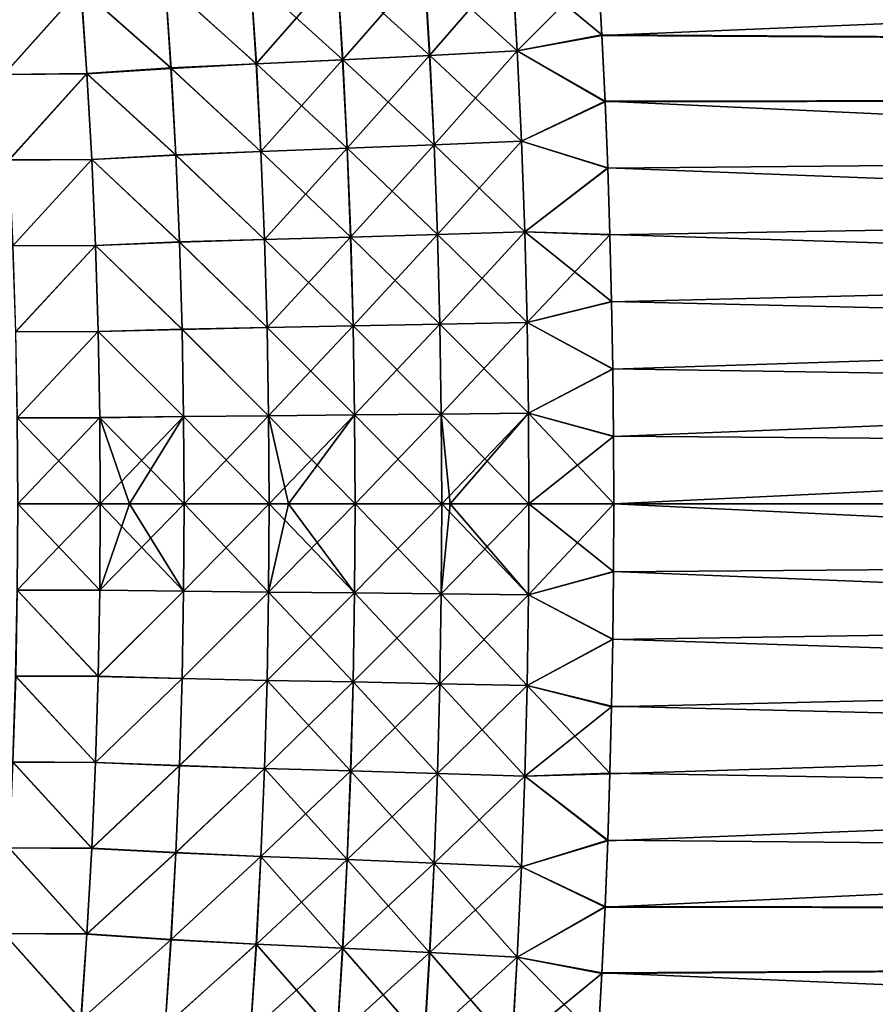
# Model space of a CAD drawing. Header units: metres. Extents: x -24 to 72, y -247 to 22.
# Tile 463 of 573: x 26.36 to 29.44, y -1.8 to 1.74. Entities that reach past the tile are written whole.
import ezdxf

# ---------------------------------------------------------------- set-up
doc = ezdxf.new("R2010")
doc.units = ezdxf.units.M
doc.layers.add('solid_509589_MEDIA_SW0001', color=7, linetype='CONTINUOUS')

msp = doc.modelspace()

# ---------------------------------------------------------------- linework, layer by layer
at = {"layer": 'solid_509589_MEDIA_SW0001'}
for points in [[(59.700001, 2.988612, 63.713749), (59.700001, 1.498123, 63.553505), (28.373787, 2.863543, 63.696152)], [(59.700001, 2.988612, 105.286247), (28.444094, 1.921185, 105.411934), (28.457258, 1.684085, 105.432365)], [(59.700001, 1.498123, 105.446495), (59.700001, 2.988612, 105.286247), (28.457258, 1.684085, 105.432365)], [(59.700001, 1.498123, 63.553505), (28.394157, 2.630147, 63.665356), (28.373787, 2.863543, 63.696152)], [(59.700001, 1.498123, 63.553505), (28.412729, 2.39568, 63.637096), (28.394157, 2.630147, 63.665356)], [(59.700001, 1.498123, 63.553505), (28.429487, 2.160205, 63.611401), (28.412729, 2.39568, 63.637096)], [(59.700001, 1.498123, 63.553505), (28.444399, 1.923873, 63.58831), (28.429487, 2.160205, 63.611401)], [(28.133686, 1.953976, 105.416779), (27.818192, 1.934031, 105.443199), (27.837683, 1.613085, 105.470261)], [(28.134146, 1.953991, 63.583225), (28.152924, 1.629713, 63.555485), (27.818626, 1.934042, 63.556801)], [(28.152584, 1.629691, 105.444511), (28.133686, 1.953976, 105.416779), (27.837683, 1.613085, 105.470261)], [(28.152584, 1.629691, 105.444511), (28.444094, 1.921185, 105.411934), (28.133686, 1.953976, 105.416779)], [(28.134146, 1.953991, 63.583225), (28.444399, 1.923873, 63.58831), (28.457499, 1.686638, 63.567841)], [(28.134146, 1.953991, 63.583225), (28.457499, 1.686638, 63.567841), (28.152924, 1.629713, 63.555485)], [(27.504431, 1.915433, 105.486099), (27.193264, 1.898234, 105.545357), (27.213909, 1.583271, 105.570999)], [(27.504839, 1.91544, 63.513897), (27.524807, 1.597614, 63.487537), (27.193647, 1.898237, 63.454632)], [(27.524504, 1.597597, 105.512459), (27.504431, 1.915433, 105.486099), (27.213909, 1.583271, 105.570999)], [(27.818192, 1.934031, 105.443199), (27.504431, 1.915433, 105.486099), (27.524504, 1.597597, 105.512459)], [(27.818626, 1.934042, 63.556801), (27.838003, 1.613104, 63.529739), (27.504839, 1.91544, 63.513897)], [(27.838003, 1.613104, 63.529739), (27.524807, 1.597614, 63.487537), (27.504839, 1.91544, 63.513897)], [(27.837683, 1.613085, 105.470261), (27.818192, 1.934031, 105.443199), (27.524504, 1.597597, 105.512459)], [(28.152924, 1.629713, 63.555485), (27.838003, 1.613104, 63.529739), (27.818626, 1.934042, 63.556801)], [(28.152584, 1.629691, 105.444511), (28.457258, 1.684085, 105.432365), (28.444094, 1.921185, 105.411934)], [(59.700001, 1.498123, 63.553505), (28.457499, 1.686638, 63.567841), (28.444399, 1.923873, 63.58831)], [(26.583117, 1.855219, 105.713364), (26.906895, 1.567774, 105.645882), (26.885756, 1.879641, 105.621063)], [(26.886244, 1.8779, 63.378769), (26.907248, 1.566332, 63.354004), (26.583519, 1.854283, 63.28653)], [(26.885756, 1.879641, 105.621063), (27.213909, 1.583271, 105.570999), (27.193264, 1.898234, 105.545357)], [(26.885756, 1.879641, 105.621063), (26.906895, 1.567774, 105.645882), (27.213909, 1.583271, 105.570999)], [(27.193647, 1.898237, 63.454632), (27.214191, 1.583285, 63.428997), (26.886244, 1.8779, 63.378769)], [(27.214191, 1.583285, 63.428997), (26.907248, 1.566332, 63.354004), (26.886244, 1.8779, 63.378769)], [(27.524807, 1.597614, 63.487537), (27.214191, 1.583285, 63.428997), (27.193647, 1.898237, 63.454632)], [(26.284081, 1.852245, 105.819725), (26.306274, 1.544937, 105.842987), (26.583117, 1.855219, 105.713364)], [(26.583519, 1.854283, 63.28653), (26.306536, 1.544459, 63.15696), (26.284437, 1.851657, 63.180195)], [(26.306274, 1.544937, 105.842987), (26.604555, 1.547401, 105.73716), (26.583117, 1.855219, 105.713364)], [(26.583519, 1.854283, 63.28653), (26.604849, 1.546631, 63.262772), (26.306536, 1.544459, 63.15696)], [(26.583117, 1.855219, 105.713364), (26.604555, 1.547401, 105.73716), (26.906895, 1.567774, 105.645882)], [(26.907248, 1.566332, 63.354004), (26.604849, 1.546631, 63.262772), (26.583519, 1.854283, 63.28653)], [(28.152584, 1.629691, 105.444511), (28.468641, 1.44609, 105.45015), (28.457258, 1.684085, 105.432365)], [(28.152924, 1.629713, 63.555485), (28.457499, 1.686638, 63.567841), (28.468822, 1.448455, 63.550011)], [(59.700001, 1.498123, 105.446495), (28.457258, 1.684085, 105.432365), (28.468641, 1.44609, 105.45015)], [(59.700001, 1.498123, 63.553505), (28.468822, 1.448455, 63.550011), (28.457499, 1.686638, 63.567841)], [(28.152584, 1.629691, 105.444511), (27.837683, 1.613085, 105.470261), (27.853519, 1.291432, 105.492447)], [(28.152924, 1.629713, 63.555485), (28.168158, 1.304728, 63.532753), (27.838003, 1.613104, 63.529739)], [(28.167929, 1.304703, 105.467247), (28.152584, 1.629691, 105.444511), (27.853519, 1.291432, 105.492447)], [(28.167929, 1.304703, 105.467247), (28.468641, 1.44609, 105.45015), (28.152584, 1.629691, 105.444511)], [(28.152924, 1.629713, 63.555485), (28.468822, 1.448455, 63.550011), (28.168158, 1.304728, 63.532753)], [(27.524504, 1.597597, 105.512459), (27.213909, 1.583271, 105.570999), (27.230705, 1.2676, 105.59201)], [(27.524807, 1.597614, 63.487537), (27.541031, 1.279075, 63.465927), (27.214191, 1.583285, 63.428997)], [(27.540825, 1.279053, 105.534073), (27.524504, 1.597597, 105.512459), (27.230705, 1.2676, 105.59201)], [(27.837683, 1.613085, 105.470261), (27.524504, 1.597597, 105.512459), (27.540825, 1.279053, 105.534073)], [(27.838003, 1.613104, 63.529739), (27.853737, 1.291456, 63.507557), (27.524807, 1.597614, 63.487537)], [(27.853737, 1.291456, 63.507557), (27.541031, 1.279075, 63.465927), (27.524807, 1.597614, 63.487537)], [(27.853519, 1.291432, 105.492447), (27.837683, 1.613085, 105.470261), (27.540825, 1.279053, 105.534073)], [(28.168158, 1.304728, 63.532753), (27.853737, 1.291456, 63.507557), (27.838003, 1.613104, 63.529739)], [(26.604555, 1.547401, 105.73716), (26.924101, 1.255204, 105.666222), (26.906895, 1.567774, 105.645882)], [(26.907248, 1.566332, 63.354004), (26.924337, 1.254058, 63.333702), (26.604849, 1.546631, 63.262772)], [(26.906895, 1.567774, 105.645882), (27.230705, 1.2676, 105.59201), (27.213909, 1.583271, 105.570999)], [(26.906895, 1.567774, 105.645882), (26.924101, 1.255204, 105.666222), (27.230705, 1.2676, 105.59201)], [(27.214191, 1.583285, 63.428997), (27.230898, 1.267621, 63.407982), (26.907248, 1.566332, 63.354004)], [(27.230898, 1.267621, 63.407982), (26.924337, 1.254058, 63.333702), (26.907248, 1.566332, 63.354004)], [(27.541031, 1.279075, 63.465927), (27.230898, 1.267621, 63.407982), (27.214191, 1.583285, 63.428997)], [(26.306274, 1.544937, 105.842987), (26.324362, 1.236936, 105.862053), (26.604555, 1.547401, 105.73716)], [(26.604849, 1.546631, 63.262772), (26.324537, 1.236563, 63.137913), (26.306536, 1.544459, 63.15696)], [(26.324362, 1.236936, 105.862053), (26.622019, 1.238894, 105.75666), (26.604555, 1.547401, 105.73716)], [(26.604849, 1.546631, 63.262772), (26.622215, 1.238287, 63.243294), (26.324537, 1.236563, 63.137913)], [(26.604555, 1.547401, 105.73716), (26.622019, 1.238894, 105.75666), (26.924101, 1.255204, 105.666222)], [(26.924337, 1.254058, 63.333702), (26.622215, 1.238287, 63.243294), (26.604849, 1.546631, 63.262772)], [(59.700001, 1.498123, 105.446495), (28.468641, 1.44609, 105.45015), (28.478275, 1.207162, 105.465279)], [(59.700001, 1.498123, 63.553505), (59.700001, 0, 63.5), (28.468822, 1.448455, 63.550011)], [(59.700001, 1.498123, 105.446495), (28.478275, 1.207162, 105.465279), (28.486162, 0.967327, 105.477707)], [(59.700001, 1.498123, 105.446495), (28.486162, 0.967327, 105.477707), (28.492277, 0.726663, 105.487427)], [(59.700001, 1.498123, 105.446495), (28.492277, 0.726663, 105.487427), (28.496622, 0.485199, 105.494392)], [(59.700001, 1.498123, 105.446495), (28.496622, 0.485199, 105.494392), (28.499197, 0.242968, 105.498596)], [(59.700001, 1.498123, 105.446495), (28.499197, 0.242968, 105.498596), (28.5, 0, 105.5)], [(59.700001, 1.498123, 105.446495), (28.5, 0, 105.5), (59.700001, 0, 105.5)], [(28.167929, 1.304703, 105.467247), (28.478275, 1.207162, 105.465279), (28.468641, 1.44609, 105.45015)], [(28.168158, 1.304728, 63.532753), (28.468822, 1.448455, 63.550011), (28.478407, 1.209277, 63.534847)], [(28.478407, 1.209277, 63.534847), (28.468822, 1.448455, 63.550011), (59.700001, 0, 63.5)], [(27.540825, 1.279053, 105.534073), (27.230705, 1.2676, 105.59201), (27.243692, 0.951325, 105.608391)], [(27.541031, 1.279075, 63.465927), (27.55356, 0.959928, 63.449093), (27.230898, 1.267621, 63.407982)], [(27.553438, 0.959907, 105.550903), (27.540825, 1.279053, 105.534073), (27.243692, 0.951325, 105.608391)], [(27.853519, 1.291432, 105.492447), (27.540825, 1.279053, 105.534073), (27.553438, 0.959907, 105.550903)], [(27.853737, 1.291456, 63.507557), (27.865877, 0.969203, 63.490276), (27.541031, 1.279075, 63.465927)], [(27.865877, 0.969203, 63.490276), (27.55356, 0.959928, 63.449093), (27.541031, 1.279075, 63.465927)], [(27.865749, 0.96918, 105.509727), (27.853519, 1.291432, 105.492447), (27.553438, 0.959907, 105.550903)], [(28.167929, 1.304703, 105.467247), (27.853519, 1.291432, 105.492447), (27.865749, 0.96918, 105.509727)], [(28.168158, 1.304728, 63.532753), (28.179905, 0.979145, 63.515041), (27.853737, 1.291456, 63.507557)], [(28.179905, 0.979145, 63.515041), (27.865877, 0.969203, 63.490276), (27.853737, 1.291456, 63.507557)], [(28.179768, 0.979121, 105.484955), (28.167929, 1.304703, 105.467247), (27.865749, 0.96918, 105.509727)], [(28.179768, 0.979121, 105.484955), (28.478275, 1.207162, 105.465279), (28.167929, 1.304703, 105.467247)], [(28.168158, 1.304728, 63.532753), (28.478407, 1.209277, 63.534847), (28.179905, 0.979145, 63.515041)], [(26.622019, 1.238894, 105.75666), (26.937416, 0.942032, 105.682076), (26.924101, 1.255204, 105.666222)], [(26.924337, 1.254058, 63.333702), (26.937553, 0.941176, 63.317883), (26.622215, 1.238287, 63.243294)], [(26.924101, 1.255204, 105.666222), (27.243692, 0.951325, 105.608391), (27.230705, 1.2676, 105.59201)], [(26.924101, 1.255204, 105.666222), (26.937416, 0.942032, 105.682076), (27.243692, 0.951325, 105.608391)], [(27.230898, 1.267621, 63.407982), (27.243807, 0.951346, 63.391609), (26.924337, 1.254058, 63.333702)], [(27.243807, 0.951346, 63.391609), (26.937553, 0.941176, 63.317883), (26.924337, 1.254058, 63.333702)], [(27.55356, 0.959928, 63.449093), (27.243807, 0.951346, 63.391609), (27.230898, 1.267621, 63.407982)], [(26.324362, 1.236936, 105.862053), (26.338371, 0.928338, 105.876907), (26.622019, 1.238894, 105.75666)], [(26.622215, 1.238287, 63.243294), (26.338474, 0.928062, 63.123074), (26.324537, 1.236563, 63.137913)], [(26.338371, 0.928338, 105.876907), (26.635538, 0.929795, 105.771858), (26.622019, 1.238894, 105.75666)], [(26.622215, 1.238287, 63.243294), (26.635654, 0.929343, 63.228119), (26.338474, 0.928062, 63.123074)], [(26.622019, 1.238894, 105.75666), (26.635538, 0.929795, 105.771858), (26.937416, 0.942032, 105.682076)], [(26.937553, 0.941176, 63.317883), (26.635654, 0.929343, 63.228119), (26.622215, 1.238287, 63.243294)], [(28.179768, 0.979121, 105.484955), (28.486162, 0.967327, 105.477707), (28.478275, 1.207162, 105.465279)], [(28.179905, 0.979145, 63.515041), (28.478407, 1.209277, 63.534847), (28.486252, 0.969132, 63.522373)], [(28.486252, 0.969132, 63.522373), (28.478407, 1.209277, 63.534847), (59.700001, 0, 63.5)], [(27.553438, 0.959907, 105.550903), (27.243692, 0.951325, 105.608391), (27.252914, 0.634555, 105.620102)], [(27.55356, 0.959928, 63.449093), (27.562443, 0.640282, 63.437054), (27.243807, 0.951346, 63.391609)], [(27.562386, 0.640268, 105.56295), (27.553438, 0.959907, 105.550903), (27.252914, 0.634555, 105.620102)], [(27.865749, 0.96918, 105.509727), (27.553438, 0.959907, 105.550903), (27.562386, 0.640268, 105.56295)], [(27.865877, 0.969203, 63.490276), (27.874479, 0.646457, 63.477917), (27.55356, 0.959928, 63.449093)], [(27.874479, 0.646457, 63.477917), (27.562443, 0.640282, 63.437054), (27.55356, 0.959928, 63.449093)], [(27.874418, 0.646442, 105.522087), (27.865749, 0.96918, 105.509727), (27.562386, 0.640268, 105.56295)], [(28.179768, 0.979121, 105.484955), (27.865749, 0.96918, 105.509727), (27.874418, 0.646442, 105.522087)], [(28.179905, 0.979145, 63.515041), (28.188217, 0.653077, 63.502377), (27.865877, 0.969203, 63.490276)], [(28.188217, 0.653077, 63.502377), (27.874479, 0.646457, 63.477917), (27.865877, 0.969203, 63.490276)], [(28.188154, 0.65306, 105.49762), (28.179768, 0.979121, 105.484955), (27.874418, 0.646442, 105.522087)], [(28.188154, 0.65306, 105.49762), (28.486162, 0.967327, 105.477707), (28.179768, 0.979121, 105.484955)], [(28.179905, 0.979145, 63.515041), (28.486252, 0.969132, 63.522373), (28.492334, 0.728101, 63.512627)], [(28.179905, 0.979145, 63.515041), (28.492334, 0.728101, 63.512627), (28.188217, 0.653077, 63.502377)], [(28.188154, 0.65306, 105.49762), (28.492277, 0.726663, 105.487427), (28.486162, 0.967327, 105.477707)], [(28.492334, 0.728101, 63.512627), (28.486252, 0.969132, 63.522373), (59.700001, 0, 63.5)], [(26.338371, 0.928338, 105.876907), (26.348335, 0.619241, 105.887527), (26.635538, 0.929795, 105.771858)], [(26.635654, 0.929343, 63.228119), (26.348385, 0.619053, 63.112461), (26.338474, 0.928062, 63.123074)], [(26.348335, 0.619241, 105.887527), (26.645149, 0.620205, 105.782722), (26.635538, 0.929795, 105.771858)], [(26.635654, 0.929343, 63.228119), (26.645203, 0.6199, 63.217266), (26.348385, 0.619053, 63.112461)], [(26.635538, 0.929795, 105.771858), (26.946875, 0.628364, 105.693413), (26.937416, 0.942032, 105.682076)], [(26.635538, 0.929795, 105.771858), (26.645149, 0.620205, 105.782722), (26.946875, 0.628364, 105.693413)], [(26.937553, 0.941176, 63.317883), (26.946939, 0.627789, 63.306572), (26.635654, 0.929343, 63.228119)], [(26.946939, 0.627789, 63.306572), (26.645203, 0.6199, 63.217266), (26.635654, 0.929343, 63.228119)], [(26.937416, 0.942032, 105.682076), (27.252914, 0.634555, 105.620102), (27.243692, 0.951325, 105.608391)], [(26.937416, 0.942032, 105.682076), (26.946875, 0.628364, 105.693413), (27.252914, 0.634555, 105.620102)], [(27.243807, 0.951346, 63.391609), (27.252968, 0.634566, 63.379898), (26.937553, 0.941176, 63.317883)], [(27.252968, 0.634566, 63.379898), (26.946939, 0.627789, 63.306572), (26.937553, 0.941176, 63.317883)], [(27.562443, 0.640282, 63.437054), (27.252968, 0.634566, 63.379898), (27.243807, 0.951346, 63.391609)], [(28.188154, 0.65306, 105.49762), (28.496622, 0.485199, 105.494392), (28.492277, 0.726663, 105.487427)], [(28.188217, 0.653077, 63.502377), (28.492334, 0.728101, 63.512627), (28.496653, 0.486214, 63.50563)], [(28.496653, 0.486214, 63.50563), (28.492334, 0.728101, 63.512627), (59.700001, 0, 63.5)], [(27.562386, 0.640268, 105.56295), (27.252914, 0.634555, 105.620102), (27.258413, 0.317407, 105.627136)], [(27.562443, 0.640282, 63.437054), (27.567734, 0.32026, 63.429821), (27.252968, 0.634566, 63.379898)], [(27.567719, 0.320259, 105.570183), (27.562386, 0.640268, 105.56295), (27.258413, 0.317407, 105.627136)], [(27.874418, 0.646442, 105.522087), (27.562386, 0.640268, 105.56295), (27.567719, 0.320259, 105.570183)], [(27.874479, 0.646457, 63.477917), (27.879597, 0.323344, 63.470493), (27.562443, 0.640282, 63.437054)], [(27.879597, 0.323344, 63.470493), (27.567734, 0.32026, 63.429821), (27.562443, 0.640282, 63.437054)], [(27.879581, 0.323341, 105.52951), (27.874418, 0.646442, 105.522087), (27.567719, 0.320259, 105.570183)], [(28.188154, 0.65306, 105.49762), (27.874418, 0.646442, 105.522087), (27.879581, 0.323341, 105.52951)], [(28.188217, 0.653077, 63.502377), (28.193161, 0.32665, 63.49477), (27.874479, 0.646457, 63.477917)], [(28.193161, 0.32665, 63.49477), (27.879597, 0.323344, 63.470493), (27.874479, 0.646457, 63.477917)], [(28.193144, 0.326645, 105.505226), (28.188154, 0.65306, 105.49762), (27.879581, 0.323341, 105.52951)], [(28.193144, 0.326645, 105.505226), (28.496622, 0.485199, 105.494392), (28.188154, 0.65306, 105.49762)], [(28.188217, 0.653077, 63.502377), (28.496653, 0.486214, 63.50563), (28.193161, 0.32665, 63.49477)], [(26.348335, 0.619241, 105.887527), (26.354288, 0.30976, 105.893906), (26.645149, 0.620205, 105.782722)], [(26.645203, 0.6199, 63.217266), (26.354301, 0.309654, 63.106091), (26.348385, 0.619053, 63.112461)], [(26.354288, 0.30976, 105.893906), (26.650887, 0.310237, 105.789246), (26.645149, 0.620205, 105.782722)], [(26.645203, 0.6199, 63.217266), (26.650902, 0.310074, 63.210751), (26.354301, 0.309654, 63.106091)], [(26.645149, 0.620205, 105.782722), (26.952518, 0.314315, 105.700218), (26.946875, 0.628364, 105.693413)], [(26.645149, 0.620205, 105.782722), (26.650887, 0.310237, 105.789246), (26.952518, 0.314315, 105.700218)], [(26.946939, 0.627789, 63.306572), (26.952536, 0.314018, 63.299774), (26.645203, 0.6199, 63.217266)], [(26.952536, 0.314018, 63.299774), (26.650902, 0.310074, 63.210751), (26.645203, 0.6199, 63.217266)], [(26.946875, 0.628364, 105.693413), (27.258413, 0.317407, 105.627136), (27.252914, 0.634555, 105.620102)], [(26.946875, 0.628364, 105.693413), (26.952518, 0.314315, 105.700218), (27.258413, 0.317407, 105.627136)], [(27.252968, 0.634566, 63.379898), (27.258427, 0.317405, 63.372864), (26.946939, 0.627789, 63.306572)], [(27.258427, 0.317405, 63.372864), (26.952536, 0.314018, 63.299774), (26.946939, 0.627789, 63.306572)], [(27.567734, 0.32026, 63.429821), (27.258427, 0.317405, 63.372864), (27.252968, 0.634566, 63.379898)], [(28.193144, 0.326645, 105.505226), (28.499197, 0.242968, 105.498596), (28.496622, 0.485199, 105.494392)], [(28.193161, 0.32665, 63.49477), (28.496653, 0.486214, 63.50563), (28.499208, 0.243503, 63.501411)], [(28.499208, 0.243503, 63.501411), (28.496653, 0.486214, 63.50563), (59.700001, 0, 63.5)], [(27.567719, 0.320259, 105.570183), (27.258413, 0.317407, 105.627136), (27.260235, 0.000006, 105.629478)], [(27.567734, 0.32026, 63.429821), (27.569485, -0.000006, 63.427406), (27.258427, 0.317405, 63.372864)], [(27.567719, 0.320259, 105.570183), (27.260235, 0.000006, 105.629478), (27.329458, 0.000006, 105.615288)], [(27.567719, 0.320259, 105.570183), (27.329458, 0.000006, 105.615288), (27.569485, 0.000005, 105.572594)], [(27.879581, 0.323341, 105.52951), (27.567719, 0.320259, 105.570183), (27.569485, 0.000005, 105.572594)], [(27.879597, 0.323344, 63.470493), (27.88129, -0.000004, 63.468014), (27.567734, 0.32026, 63.429821)], [(27.567734, 0.32026, 63.429821), (27.88129, -0.000004, 63.468014), (27.569485, -0.000006, 63.427406)], [(27.879581, 0.323341, 105.52951), (27.569485, 0.000005, 105.572594), (27.88129, 0.000003, 105.531982)], [(28.193144, 0.326645, 105.505226), (27.879581, 0.323341, 105.52951), (27.88129, 0.000003, 105.531982)], [(28.193161, 0.32665, 63.49477), (28.194794, -0.000002, 63.492233), (27.879597, 0.323344, 63.470493)], [(27.879597, 0.323344, 63.470493), (27.911898, -0.000004, 63.471107), (27.88129, -0.000004, 63.468014)], [(27.879597, 0.323344, 63.470493), (28.194794, -0.000002, 63.492233), (27.911898, -0.000004, 63.471107)], [(28.193144, 0.326645, 105.505226), (27.88129, 0.000003, 105.531982), (27.911898, 0.000003, 105.528893)], [(28.193144, 0.326645, 105.505226), (27.911898, 0.000003, 105.528893), (28.194794, 0.000002, 105.507767)], [(28.193144, 0.326645, 105.505226), (28.194794, 0.000002, 105.507767), (28.499197, 0.242968, 105.498596)], [(28.193161, 0.32665, 63.49477), (28.499208, 0.243503, 63.501411), (28.5, 0, 63.5)], [(28.193161, 0.32665, 63.49477), (28.5, 0, 63.5), (28.194794, -0.000002, 63.492233)], [(26.354288, 0.30976, 105.893906), (26.356266, 0.00001, 105.896034), (26.650887, 0.310237, 105.789246)], [(26.650902, 0.310074, 63.210751), (26.652792, -0.00001, 63.208576), (26.354301, 0.309654, 63.106091)], [(26.354301, 0.309654, 63.106091), (26.652792, -0.00001, 63.208576), (26.356266, -0.000011, 63.103962)], [(26.650887, 0.310237, 105.789246), (26.356266, 0.00001, 105.896034), (26.652792, 0.000009, 105.791428)], [(26.650887, 0.310237, 105.789246), (26.652792, 0.000009, 105.791428), (26.952518, 0.314315, 105.700218)], [(26.952536, 0.314018, 63.299774), (26.954391, -0.000009, 63.297508), (26.650902, 0.310074, 63.210751)], [(26.650902, 0.310074, 63.210751), (26.954391, -0.000009, 63.297508), (26.758291, -0.00001, 63.241642)], [(26.650902, 0.310074, 63.210751), (26.758291, -0.00001, 63.241642), (26.652792, -0.00001, 63.208576)], [(26.952518, 0.314315, 105.700218), (26.652792, 0.000009, 105.791428), (26.758291, 0.000008, 105.758354)], [(26.952518, 0.314315, 105.700218), (26.758291, 0.000008, 105.758354), (26.954391, 0.000007, 105.702492)], [(26.952518, 0.314315, 105.700218), (26.954391, 0.000007, 105.702492), (27.258413, 0.317407, 105.627136)], [(27.258427, 0.317405, 63.372864), (27.260235, -0.000007, 63.370518), (26.952536, 0.314018, 63.299774)], [(26.952536, 0.314018, 63.299774), (27.260235, -0.000007, 63.370518), (26.954391, -0.000009, 63.297508)], [(27.258413, 0.317407, 105.627136), (26.954391, 0.000007, 105.702492), (27.260235, 0.000006, 105.629478)], [(27.258427, 0.317405, 63.372864), (27.329458, -0.000007, 63.384712), (27.260235, -0.000007, 63.370518)], [(27.258427, 0.317405, 63.372864), (27.569485, -0.000006, 63.427406), (27.329458, -0.000007, 63.384712)], [(28.194794, 0.000002, 105.507767), (28.5, 0, 105.5), (28.499197, 0.242968, 105.498596)], [(28.499208, 0.243503, 63.501411), (59.700001, 0, 63.5), (28.5, 0, 63.5)], [(26.652792, 0.000009, 105.791428), (26.356266, 0.00001, 105.896034), (26.354301, -0.309654, 105.893913)], [(26.650902, -0.310073, 105.789253), (26.652792, 0.000009, 105.791428), (26.354301, -0.309654, 105.893913)], [(26.758291, 0.000008, 105.758354), (26.652792, 0.000009, 105.791428), (26.650902, -0.310073, 105.789253)], [(26.954391, 0.000007, 105.702492), (26.758291, 0.000008, 105.758354), (26.650902, -0.310073, 105.789253)], [(26.952538, -0.314014, 105.700226), (26.954391, 0.000007, 105.702492), (26.650902, -0.310073, 105.789253)], [(27.260235, 0.000006, 105.629478), (26.954391, 0.000007, 105.702492), (26.952538, -0.314014, 105.700226)], [(27.258429, -0.317403, 105.627136), (27.260235, 0.000006, 105.629478), (26.952538, -0.314014, 105.700226)], [(27.329458, 0.000006, 105.615288), (27.260235, 0.000006, 105.629478), (27.258429, -0.317403, 105.627136)], [(27.569485, 0.000005, 105.572594), (27.329458, 0.000006, 105.615288), (27.258429, -0.317403, 105.627136)], [(27.567736, -0.320258, 105.570183), (27.569485, 0.000005, 105.572594), (27.258429, -0.317403, 105.627136)], [(27.88129, 0.000003, 105.531982), (27.569485, 0.000005, 105.572594), (27.567736, -0.320258, 105.570183)], [(27.879599, -0.323342, 105.52951), (27.88129, 0.000003, 105.531982), (27.567736, -0.320258, 105.570183)], [(27.911898, 0.000003, 105.528893), (27.88129, 0.000003, 105.531982), (27.879599, -0.323342, 105.52951)], [(28.194794, 0.000002, 105.507767), (27.911898, 0.000003, 105.528893), (27.879599, -0.323342, 105.52951)], [(28.193163, -0.326647, 105.505226), (28.194794, 0.000002, 105.507767), (27.879599, -0.323342, 105.52951)], [(28.193163, -0.326647, 105.505226), (28.5, 0, 105.5), (28.194794, 0.000002, 105.507767)], [(28.194794, -0.000002, 63.492233), (28.5, 0, 63.5), (28.499195, -0.243363, 63.501411)], [(59.700001, -1.498123, 63.553505), (28.499195, -0.243363, 63.501411), (28.5, 0, 63.5)], [(59.700001, -1.498123, 63.553505), (28.5, 0, 63.5), (59.700001, 0, 63.5)], [(26.35429, -0.30977, 63.106091), (26.356266, -0.000011, 63.103962), (26.650888, -0.310246, 63.210751)], [(26.356266, -0.000011, 63.103962), (26.652792, -0.00001, 63.208576), (26.650888, -0.310246, 63.210751)], [(26.650888, -0.310246, 63.210751), (26.652792, -0.00001, 63.208576), (26.95252, -0.314322, 63.299782)], [(26.652792, -0.00001, 63.208576), (26.758291, -0.00001, 63.241642), (26.95252, -0.314322, 63.299782)], [(26.758291, -0.00001, 63.241642), (26.954391, -0.000009, 63.297508), (26.95252, -0.314322, 63.299782)], [(26.95252, -0.314322, 63.299782), (26.954391, -0.000009, 63.297508), (27.258415, -0.317412, 63.372868)], [(26.954391, -0.000009, 63.297508), (27.260235, -0.000007, 63.370518), (27.258415, -0.317412, 63.372868)], [(27.56772, -0.320264, 63.429821), (27.258415, -0.317412, 63.372868), (27.260235, -0.000007, 63.370518)], [(27.329458, -0.000007, 63.384712), (27.56772, -0.320264, 63.429821), (27.260235, -0.000007, 63.370518)], [(27.329458, -0.000007, 63.384712), (27.569485, -0.000006, 63.427406), (27.56772, -0.320264, 63.429821)], [(27.879583, -0.323345, 63.470493), (27.56772, -0.320264, 63.429821), (27.569485, -0.000006, 63.427406)], [(27.88129, -0.000004, 63.468014), (27.879583, -0.323345, 63.470493), (27.569485, -0.000006, 63.427406)], [(28.193146, -0.326647, 63.49477), (27.879583, -0.323345, 63.470493), (27.88129, -0.000004, 63.468014)], [(27.911898, -0.000004, 63.471107), (28.193146, -0.326647, 63.49477), (27.88129, -0.000004, 63.468014)], [(27.911898, -0.000004, 63.471107), (28.194794, -0.000002, 63.492233), (28.193146, -0.326647, 63.49477)], [(28.194794, -0.000002, 63.492233), (28.499195, -0.243363, 63.501411), (28.193146, -0.326647, 63.49477)], [(28.193163, -0.326647, 105.505226), (28.499207, -0.243894, 105.498581), (28.5, 0, 105.5)], [(59.700001, 0, 105.5), (28.478359, -1.211148, 105.465042), (28.468752, -1.450673, 105.449837)], [(59.700001, -1.498123, 105.446495), (59.700001, 0, 105.5), (28.468752, -1.450673, 105.449837)], [(59.700001, 0, 105.5), (28.486221, -0.970646, 105.477554), (28.478359, -1.211148, 105.465042)], [(59.700001, 0, 105.5), (28.492317, -0.729249, 105.487335), (28.486221, -0.970646, 105.477554)], [(59.700001, 0, 105.5), (28.496647, -0.486988, 105.494354), (28.492317, -0.729249, 105.487335)], [(59.700001, 0, 105.5), (28.499207, -0.243894, 105.498581), (28.496647, -0.486988, 105.494354)], [(59.700001, 0, 105.5), (28.5, 0, 105.5), (28.499207, -0.243894, 105.498581)], [(28.193146, -0.326647, 63.49477), (28.499195, -0.243363, 63.501411), (28.496616, -0.485981, 63.505623)], [(28.193163, -0.326647, 105.505226), (28.496647, -0.486988, 105.494354), (28.499207, -0.243894, 105.498581)], [(59.700001, -1.498123, 63.553505), (28.496616, -0.485981, 63.505623), (28.499195, -0.243363, 63.501411)], [(26.348339, -0.619258, 63.112473), (26.35429, -0.30977, 63.106091), (26.645153, -0.620218, 63.217278)], [(26.645206, -0.619905, 105.78273), (26.354301, -0.309654, 105.893913), (26.348389, -0.619059, 105.887535)], [(26.35429, -0.30977, 63.106091), (26.650888, -0.310246, 63.210751), (26.645153, -0.620218, 63.217278)], [(26.645206, -0.619905, 105.78273), (26.650902, -0.310073, 105.789253), (26.354301, -0.309654, 105.893913)], [(26.645153, -0.620218, 63.217278), (26.650888, -0.310246, 63.210751), (26.95252, -0.314322, 63.299782)], [(26.645153, -0.620218, 63.217278), (26.95252, -0.314322, 63.299782), (26.94688, -0.628374, 63.306591)], [(26.952538, -0.314014, 105.700226), (26.650902, -0.310073, 105.789253), (26.645206, -0.619905, 105.78273)], [(26.946943, -0.627786, 105.693428), (26.952538, -0.314014, 105.700226), (26.645206, -0.619905, 105.78273)], [(26.94688, -0.628374, 63.306591), (26.95252, -0.314322, 63.299782), (27.258415, -0.317412, 63.372868)], [(26.94688, -0.628374, 63.306591), (27.258415, -0.317412, 63.372868), (27.25292, -0.634561, 63.379902)], [(27.258429, -0.317403, 105.627136), (26.952538, -0.314014, 105.700226), (26.946943, -0.627786, 105.693428)], [(27.252972, -0.634568, 105.620102), (27.258429, -0.317403, 105.627136), (26.946943, -0.627786, 105.693428)], [(27.562391, -0.640274, 63.437054), (27.25292, -0.634561, 63.379902), (27.258415, -0.317412, 63.372868)], [(27.567736, -0.320258, 105.570183), (27.258429, -0.317403, 105.627136), (27.252972, -0.634568, 105.620102)], [(27.56772, -0.320264, 63.429821), (27.562391, -0.640274, 63.437054), (27.258415, -0.317412, 63.372868)], [(27.562449, -0.640283, 105.56295), (27.567736, -0.320258, 105.570183), (27.252972, -0.634568, 105.620102)], [(27.874424, -0.646447, 63.477917), (27.562391, -0.640274, 63.437054), (27.56772, -0.320264, 63.429821)], [(27.879599, -0.323342, 105.52951), (27.567736, -0.320258, 105.570183), (27.562449, -0.640283, 105.56295)], [(27.874485, -0.646458, 105.522087), (27.879599, -0.323342, 105.52951), (27.562449, -0.640283, 105.56295)], [(27.879583, -0.323345, 63.470493), (27.874424, -0.646447, 63.477917), (27.56772, -0.320264, 63.429821)], [(28.18816, -0.653064, 63.502377), (27.874424, -0.646447, 63.477917), (27.879583, -0.323345, 63.470493)], [(28.193163, -0.326647, 105.505226), (27.879599, -0.323342, 105.52951), (27.874485, -0.646458, 105.522087)], [(28.188225, -0.653076, 105.49762), (28.193163, -0.326647, 105.505226), (27.874485, -0.646458, 105.522087)], [(28.193146, -0.326647, 63.49477), (28.18816, -0.653064, 63.502377), (27.879583, -0.323345, 63.470493)], [(28.193146, -0.326647, 63.49477), (28.496616, -0.485981, 63.505623), (28.18816, -0.653064, 63.502377)], [(28.188225, -0.653076, 105.49762), (28.496647, -0.486988, 105.494354), (28.193163, -0.326647, 105.505226)], [(28.18816, -0.653064, 63.502377), (28.496616, -0.485981, 63.505623), (28.492262, -0.727822, 63.512615)], [(28.188225, -0.653076, 105.49762), (28.492317, -0.729249, 105.487335), (28.496647, -0.486988, 105.494354)], [(59.700001, -1.498123, 63.553505), (28.492262, -0.727822, 63.512615), (28.496616, -0.485981, 63.505623)], [(26.338381, -0.928357, 63.123096), (26.348339, -0.619258, 63.112473), (26.635548, -0.92981, 63.228146)], [(26.635662, -0.929354, 105.771881), (26.348389, -0.619059, 105.887535), (26.338484, -0.928074, 105.876923)], [(26.348339, -0.619258, 63.112473), (26.645153, -0.620218, 63.217278), (26.635548, -0.92981, 63.228146)], [(26.635662, -0.929354, 105.771881), (26.645206, -0.619905, 105.78273), (26.348389, -0.619059, 105.887535)], [(26.635548, -0.92981, 63.228146), (26.645153, -0.620218, 63.217278), (26.94688, -0.628374, 63.306591)], [(26.635548, -0.92981, 63.228146), (26.94688, -0.628374, 63.306591), (26.937426, -0.942044, 63.317924)], [(26.946943, -0.627786, 105.693428), (26.645206, -0.619905, 105.78273), (26.635662, -0.929354, 105.771881)], [(26.937565, -0.941175, 105.682114), (26.946943, -0.627786, 105.693428), (26.635662, -0.929354, 105.771881)], [(26.937426, -0.942044, 63.317924), (26.94688, -0.628374, 63.306591), (27.25292, -0.634561, 63.379902)], [(26.937426, -0.942044, 63.317924), (27.25292, -0.634561, 63.379902), (27.243704, -0.951331, 63.391613)], [(27.252972, -0.634568, 105.620102), (26.946943, -0.627786, 105.693428), (26.937565, -0.941175, 105.682114)], [(27.243818, -0.951352, 105.608391), (27.252972, -0.634568, 105.620102), (26.937565, -0.941175, 105.682114)], [(27.55345, -0.959911, 63.449093), (27.243704, -0.951331, 63.391613), (27.25292, -0.634561, 63.379902)], [(27.562449, -0.640283, 105.56295), (27.252972, -0.634568, 105.620102), (27.243818, -0.951352, 105.608391)], [(27.562391, -0.640274, 63.437054), (27.55345, -0.959911, 63.449093), (27.25292, -0.634561, 63.379902)], [(27.553572, -0.959933, 105.550903), (27.562449, -0.640283, 105.56295), (27.243818, -0.951352, 105.608391)], [(27.865761, -0.969183, 63.490276), (27.55345, -0.959911, 63.449093), (27.562391, -0.640274, 63.437054)], [(27.874485, -0.646458, 105.522087), (27.562449, -0.640283, 105.56295), (27.553572, -0.959933, 105.550903)], [(27.865891, -0.969207, 105.509727), (27.874485, -0.646458, 105.522087), (27.553572, -0.959933, 105.550903)], [(27.874424, -0.646447, 63.477917), (27.865761, -0.969183, 63.490276), (27.562391, -0.640274, 63.437054)], [(28.179781, -0.979123, 63.515041), (27.865761, -0.969183, 63.490276), (27.874424, -0.646447, 63.477917)], [(28.188225, -0.653076, 105.49762), (27.874485, -0.646458, 105.522087), (27.865891, -0.969207, 105.509727)], [(28.179916, -0.979148, 105.484955), (28.188225, -0.653076, 105.49762), (27.865891, -0.969207, 105.509727)], [(28.18816, -0.653064, 63.502377), (28.179781, -0.979123, 63.515041), (27.874424, -0.646447, 63.477917)], [(28.18816, -0.653064, 63.502377), (28.486132, -0.968855, 63.522362), (28.179781, -0.979123, 63.515041)], [(28.179916, -0.979148, 105.484955), (28.492317, -0.729249, 105.487335), (28.188225, -0.653076, 105.49762)], [(28.18816, -0.653064, 63.502377), (28.492262, -0.727822, 63.512615), (28.486132, -0.968855, 63.522362)], [(28.179916, -0.979148, 105.484955), (28.486221, -0.970646, 105.477554), (28.492317, -0.729249, 105.487335)], [(59.700001, -1.498123, 63.553505), (28.486132, -0.968855, 63.522362), (28.492262, -0.727822, 63.512615)], [(26.324377, -1.236956, 63.137947), (26.338381, -0.928357, 63.123096), (26.622034, -1.238908, 63.24334)], [(26.622231, -1.238297, 105.756706), (26.338484, -0.928074, 105.876923), (26.324553, -1.236576, 105.862091)], [(26.338381, -0.928357, 63.123096), (26.635548, -0.92981, 63.228146), (26.622034, -1.238908, 63.24334)], [(26.622231, -1.238297, 105.756706), (26.635662, -0.929354, 105.771881), (26.338484, -0.928074, 105.876923)], [(26.622034, -1.238908, 63.24334), (26.635548, -0.92981, 63.228146), (26.937426, -0.942044, 63.317924)], [(26.622034, -1.238908, 63.24334), (26.937426, -0.942044, 63.317924), (26.924118, -1.255214, 63.333775)], [(26.937565, -0.941175, 105.682114), (26.635662, -0.929354, 105.771881), (26.622231, -1.238297, 105.756706)], [(26.924355, -1.254054, 105.666298), (26.937565, -0.941175, 105.682114), (26.622231, -1.238297, 105.756706)], [(26.924118, -1.255214, 63.333775), (26.937426, -0.942044, 63.317924), (27.243704, -0.951331, 63.391613)], [(26.924118, -1.255214, 63.333775), (27.243704, -0.951331, 63.391613), (27.230724, -1.267602, 63.407986)], [(27.243818, -0.951352, 105.608391), (26.937565, -0.941175, 105.682114), (26.924355, -1.254054, 105.666298)], [(27.230915, -1.267626, 105.592018), (27.243818, -0.951352, 105.608391), (26.924355, -1.254054, 105.666298)], [(27.540846, -1.279054, 63.465931), (27.230724, -1.267602, 63.407986), (27.243704, -0.951331, 63.391613)], [(27.553572, -0.959933, 105.550903), (27.243818, -0.951352, 105.608391), (27.230915, -1.267626, 105.592018)], [(27.55345, -0.959911, 63.449093), (27.540846, -1.279054, 63.465931), (27.243704, -0.951331, 63.391613)], [(27.54105, -1.279079, 105.534073), (27.553572, -0.959933, 105.550903), (27.230915, -1.267626, 105.592018)], [(27.85354, -1.291432, 63.507557), (27.540846, -1.279054, 63.465931), (27.55345, -0.959911, 63.449093)], [(27.865891, -0.969207, 105.509727), (27.553572, -0.959933, 105.550903), (27.54105, -1.279079, 105.534073)], [(27.853758, -1.291458, 105.492447), (27.865891, -0.969207, 105.509727), (27.54105, -1.279079, 105.534073)], [(27.865761, -0.969183, 63.490276), (27.85354, -1.291432, 63.507557), (27.55345, -0.959911, 63.449093)], [(28.16795, -1.304702, 63.532753), (27.85354, -1.291432, 63.507557), (27.865761, -0.969183, 63.490276)], [(28.179916, -0.979148, 105.484955), (27.865891, -0.969207, 105.509727), (27.853758, -1.291458, 105.492447)], [(28.168179, -1.304729, 105.467247), (28.179916, -0.979148, 105.484955), (27.853758, -1.291458, 105.492447)], [(28.179781, -0.979123, 63.515041), (28.16795, -1.304702, 63.532753), (27.865761, -0.969183, 63.490276)], [(28.179781, -0.979123, 63.515041), (28.478228, -1.209048, 63.534832), (28.16795, -1.304702, 63.532753)], [(28.168179, -1.304729, 105.467247), (28.478359, -1.211148, 105.465042), (28.179916, -0.979148, 105.484955)], [(28.179781, -0.979123, 63.515041), (28.486132, -0.968855, 63.522362), (28.478228, -1.209048, 63.534832)], [(28.179916, -0.979148, 105.484955), (28.478359, -1.211148, 105.465042), (28.486221, -0.970646, 105.477554)], [(59.700001, -1.498123, 63.553505), (28.478228, -1.209048, 63.534832), (28.486132, -0.968855, 63.522362)], [(26.306295, -1.544955, 63.157013), (26.324377, -1.236956, 63.137947), (26.604578, -1.547413, 63.26284)], [(26.604872, -1.546637, 105.737228), (26.324553, -1.236576, 105.862091), (26.306557, -1.544467, 105.84304)], [(26.324377, -1.236956, 63.137947), (26.622034, -1.238908, 63.24334), (26.604578, -1.547413, 63.26284)], [(26.604872, -1.546637, 105.737228), (26.622231, -1.238297, 105.756706), (26.324553, -1.236576, 105.862091)], [(26.604578, -1.547413, 63.26284), (26.622034, -1.238908, 63.24334), (26.924118, -1.255214, 63.333775)], [(26.924355, -1.254054, 105.666298), (26.622231, -1.238297, 105.756706), (26.604872, -1.546637, 105.737228)], [(28.16795, -1.304702, 63.532753), (28.478228, -1.209048, 63.534832), (28.468571, -1.448325, 63.550003)], [(28.168179, -1.304729, 105.467247), (28.468752, -1.450673, 105.449837), (28.478359, -1.211148, 105.465042)], [(59.700001, -1.498123, 63.553505), (28.468571, -1.448325, 63.550003), (28.478228, -1.209048, 63.534832)], [(26.604578, -1.547413, 63.26284), (26.924118, -1.255214, 63.333775), (26.906919, -1.567781, 63.354118)], [(26.907272, -1.56632, 105.645996), (26.924355, -1.254054, 105.666298), (26.604872, -1.546637, 105.737228)], [(26.906919, -1.567781, 63.354118), (26.924118, -1.255214, 63.333775), (27.230724, -1.267602, 63.407986)], [(26.906919, -1.567781, 63.354118), (27.230724, -1.267602, 63.407986), (27.213936, -1.583269, 63.429001)], [(27.230915, -1.267626, 105.592018), (26.924355, -1.254054, 105.666298), (26.907272, -1.56632, 105.645996)], [(27.214218, -1.583285, 105.571007), (27.230915, -1.267626, 105.592018), (26.907272, -1.56632, 105.645996)], [(27.524532, -1.597594, 63.487537), (27.213936, -1.583269, 63.429001), (27.230724, -1.267602, 63.407986)], [(27.54105, -1.279079, 105.534073), (27.230915, -1.267626, 105.592018), (27.214218, -1.583285, 105.571007)], [(27.540846, -1.279054, 63.465931), (27.524532, -1.597594, 63.487537), (27.230724, -1.267602, 63.407986)], [(27.524834, -1.597612, 105.512466), (27.54105, -1.279079, 105.534073), (27.214218, -1.583285, 105.571007)], [(27.837713, -1.613081, 63.529739), (27.524532, -1.597594, 63.487537), (27.540846, -1.279054, 63.465931)], [(27.853758, -1.291458, 105.492447), (27.54105, -1.279079, 105.534073), (27.524834, -1.597612, 105.512466)], [(27.838034, -1.613101, 105.470261), (27.853758, -1.291458, 105.492447), (27.524834, -1.597612, 105.512466)], [(27.85354, -1.291432, 63.507557), (27.837713, -1.613081, 63.529739), (27.540846, -1.279054, 63.465931)], [(28.152617, -1.629686, 63.555485), (27.837713, -1.613081, 63.529739), (27.85354, -1.291432, 63.507557)], [(28.168179, -1.304729, 105.467247), (27.853758, -1.291458, 105.492447), (27.838034, -1.613101, 105.470261)], [(28.152954, -1.629709, 105.444511), (28.168179, -1.304729, 105.467247), (27.838034, -1.613101, 105.470261)], [(28.16795, -1.304702, 63.532753), (28.152617, -1.629686, 63.555485), (27.85354, -1.291432, 63.507557)], [(28.16795, -1.304702, 63.532753), (28.468571, -1.448325, 63.550003), (28.152617, -1.629686, 63.555485)], [(28.152954, -1.629709, 105.444511), (28.468752, -1.450673, 105.449837), (28.168179, -1.304729, 105.467247)], [(28.152617, -1.629686, 63.555485), (28.468571, -1.448325, 63.550003), (28.457161, -1.686658, 63.567844)], [(28.152954, -1.629709, 105.444511), (28.457401, -1.689193, 105.431953), (28.468752, -1.450673, 105.449837)], [(59.700001, -1.498123, 63.553505), (28.457161, -1.686658, 63.567844), (28.468571, -1.448325, 63.550003)], [(59.700001, -1.498123, 105.446495), (28.468752, -1.450673, 105.449837), (28.457401, -1.689193, 105.431953)], [(59.700001, -1.498123, 105.446495), (28.393902, -2.633974, 105.33416), (28.373482, -2.867668, 105.303284)], [(59.700001, -2.988612, 105.286247), (59.700001, -1.498123, 105.446495), (28.373482, -2.867668, 105.303284)], [(59.700001, -1.498123, 105.446495), (28.412523, -2.3992, 105.362495), (28.393902, -2.633974, 105.33416)], [(59.700001, -1.498123, 105.446495), (28.429321, -2.16341, 105.388268), (28.412523, -2.3992, 105.362495)], [(59.700001, -1.498123, 105.446495), (28.444269, -1.926757, 105.411423), (28.429321, -2.16341, 105.388268)], [(59.700001, -1.498123, 105.446495), (28.457401, -1.689193, 105.431953), (28.444269, -1.926757, 105.411423)], [(59.700001, -1.498123, 63.553505), (59.700001, -2.988612, 63.713749), (28.457161, -1.686658, 63.567844)], [(26.284109, -1.852261, 63.180271), (26.306295, -1.544955, 63.157013), (26.583145, -1.855227, 63.286633)], [(26.583548, -1.854282, 105.71347), (26.306557, -1.544467, 105.84304), (26.284466, -1.851659, 105.819809)], [(26.306295, -1.544955, 63.157013), (26.604578, -1.547413, 63.26284), (26.583145, -1.855227, 63.286633)], [(26.583548, -1.854282, 105.71347), (26.604872, -1.546637, 105.737228), (26.306557, -1.544467, 105.84304)], [(26.583145, -1.855227, 63.286633), (26.604578, -1.547413, 63.26284), (26.906919, -1.567781, 63.354118)], [(26.907272, -1.56632, 105.645996), (26.604872, -1.546637, 105.737228), (26.583548, -1.854282, 105.71347)], [(26.583145, -1.855227, 63.286633), (26.906919, -1.567781, 63.354118), (26.88579, -1.879643, 63.378937)], [(26.886276, -1.877879, 105.621231), (26.907272, -1.56632, 105.645996), (26.583548, -1.854282, 105.71347)], [(26.88579, -1.879643, 63.378937), (26.906919, -1.567781, 63.354118), (27.213936, -1.583269, 63.429001)], [(26.88579, -1.879643, 63.378937), (27.213936, -1.583269, 63.429001), (27.1933, -1.898225, 63.454639)], [(27.214218, -1.583285, 105.571007), (26.907272, -1.56632, 105.645996), (26.886276, -1.877879, 105.621231)], [(27.193682, -1.89823, 105.545372), (27.214218, -1.583285, 105.571007), (26.886276, -1.877879, 105.621231)], [(27.504469, -1.915424, 63.513901), (27.1933, -1.898225, 63.454639), (27.213936, -1.583269, 63.429001)], [(27.524834, -1.597612, 105.512466), (27.214218, -1.583285, 105.571007), (27.193682, -1.89823, 105.545372)], [(27.524532, -1.597594, 63.487537), (27.504469, -1.915424, 63.513901), (27.213936, -1.583269, 63.429001)], [(27.504877, -1.915432, 105.486107), (27.524834, -1.597612, 105.512466), (27.193682, -1.89823, 105.545372)], [(27.818233, -1.934021, 63.556801), (27.504469, -1.915424, 63.513901), (27.524532, -1.597594, 63.487537)], [(27.838034, -1.613101, 105.470261), (27.524834, -1.597612, 105.512466), (27.504877, -1.915432, 105.486107)], [(27.818666, -1.934033, 105.443199), (27.838034, -1.613101, 105.470261), (27.504877, -1.915432, 105.486107)], [(27.837713, -1.613081, 63.529739), (27.818233, -1.934021, 63.556801), (27.524532, -1.597594, 63.487537)], [(28.13373, -1.953966, 63.583221), (27.818233, -1.934021, 63.556801), (27.837713, -1.613081, 63.529739)], [(28.152954, -1.629709, 105.444511), (27.838034, -1.613101, 105.470261), (27.818666, -1.934033, 105.443199)], [(28.152617, -1.629686, 63.555485), (28.13373, -1.953966, 63.583221), (27.837713, -1.613081, 63.529739)], [(28.134188, -1.953981, 105.416779), (28.152954, -1.629709, 105.444511), (27.818666, -1.934033, 105.443199)], [(28.152617, -1.629686, 63.555485), (28.443964, -1.924087, 63.588333), (28.13373, -1.953966, 63.583221)], [(28.134188, -1.953981, 105.416779), (28.457401, -1.689193, 105.431953), (28.152954, -1.629709, 105.444511)], [(28.152617, -1.629686, 63.555485), (28.457161, -1.686658, 63.567844), (28.443964, -1.924087, 63.588333)], [(28.134188, -1.953981, 105.416779), (28.444269, -1.926757, 105.411423), (28.457401, -1.689193, 105.431953)], [(59.700001, -2.988612, 63.713749), (28.443964, -1.924087, 63.588333), (28.457161, -1.686658, 63.567844)]]:
    msp.add_3dface(points, dxfattribs=at)

doc.saveas('drawing.dxf')
